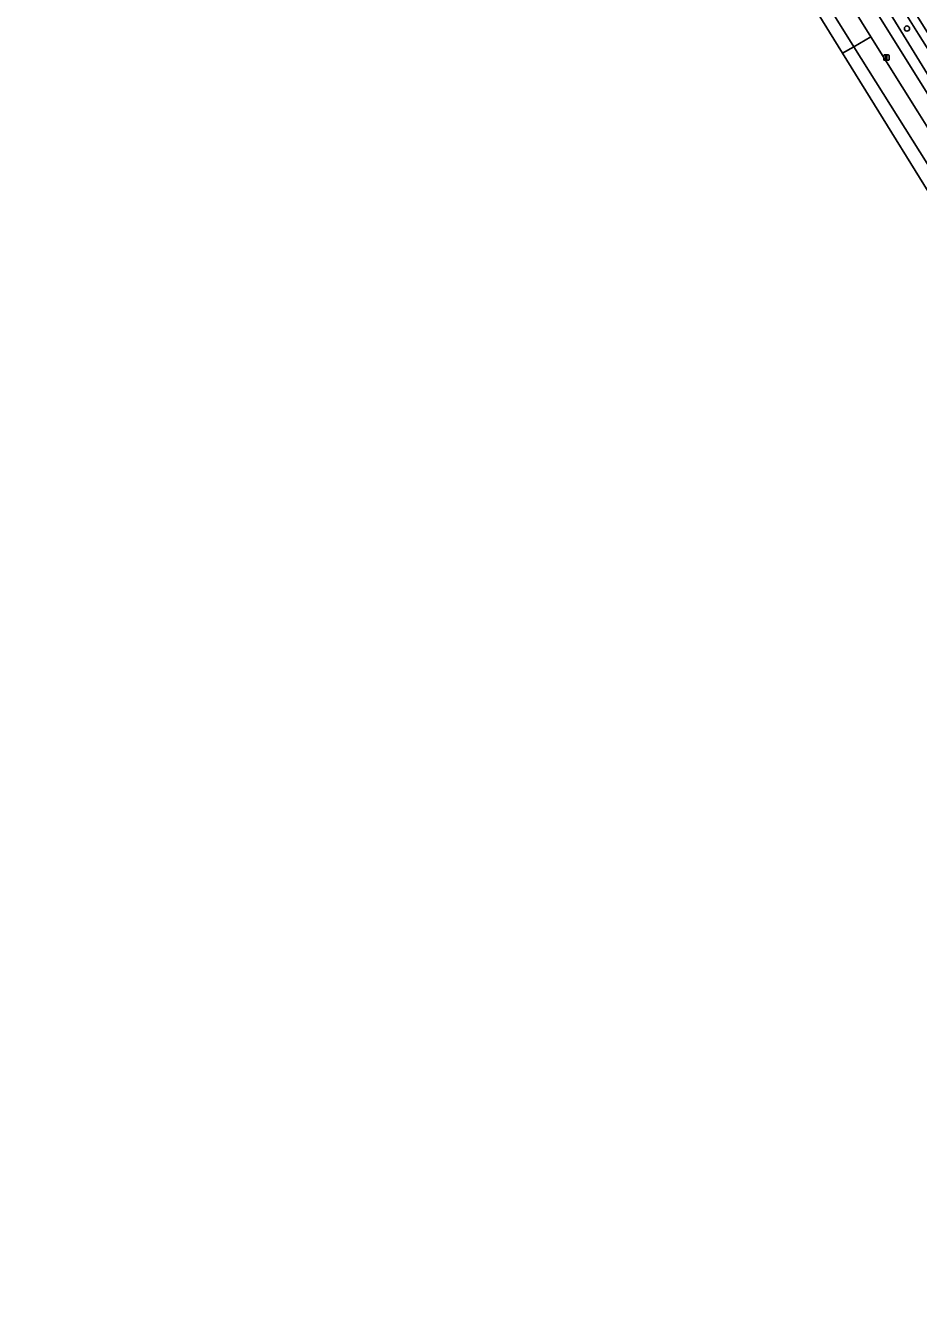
# Model space of a CAD drawing. Extents: x 159352 to 160617, y 385888 to 387323.
# Drawn here: x 159352.2 to 159519.3, y 385906.4 to 386145.6 of the extents above; entities that cross this region are included whole.
import ezdxf

# ---------------------------------------------------------------- set-up
doc = ezdxf.new("R2010")
doc.units = 0
for name, color, linetype in [('IMGEO_Berm_groen', 7, 'Continuous'), ('IMGEO_Boom', 7, 'Continuous'), ('IMGEO_Fietspad_gesloten', 7, 'Continuous'), ('IMGEO_Lichtmast', 7, 'Continuous'), ('IMGEO_Rijbaan_regionaal_gesloten', 7, 'Continuous'), ('IMGEO_Voetpad_open', 7, 'Continuous')]:
    doc.layers.add(name, color=color, linetype=linetype)

msp = doc.modelspace()

# ---------------------------------------------------------------- linework, layer by layer
at = {"layer": 'IMGEO_Berm_groen'}
for points in [[(159548.37, 386097.59), (159545.85, 386101.7), (159531.74, 386124.35), (159519.36, 386144.04), (159517.18, 386147.55), (159507.63, 386162.88), (159501.77, 386172.35), (159500, 386175.19), (159458.71, 386241.25), (159453.26, 386250), (159435.15, 386279.03), (159415.41, 386310.67), (159399.89, 386335.33), (159389.06, 386352.81), (159376.57, 386372.97), (159363.44, 386393.88), (159361.07, 386397.75), (159360.6, 386398.51), (159358.99, 386396.36)], [(159358.99, 386396.36), (159358.99, 386396.36), (159359.47, 386395.6), (159381.82, 386359.81), (159396.4, 386336.53), (159416.71, 386303.89), (159434.51, 386275.36), (159450.36, 386250), (159490.6, 386185.49), (159500, 386170.46), (159500.34, 386169.92), (159512.48, 386150.41), (159515.06, 386146.3), (159542.86, 386101.02), (159544.68, 386098.28), (159544.87, 386098)], [(159486.62, 386181.83), (159500, 386160.35), (159500.36, 386159.77), (159508.69, 386146.32), (159510.41, 386143.56), (159519.21, 386129.52), (159536.04, 386102.53), (159539.9, 386096.26), (159546.13, 386086.25), (159547.56, 386083.97), (159548.02, 386084.24)], [(159545.33, 386093.66), (159543.67, 386096.26), (159543.05, 386097.27), (159540.14, 386102.06), (159529.62, 386119.16), (159516.3, 386140.51), (159513.31, 386145.27), (159504.64, 386159.12)]]:
    msp.add_lwpolyline(points, dxfattribs=at)
at = {"layer": 'IMGEO_Boom'}
msp.add_circle((159517.18, 386145.08), 0.489, dxfattribs=at)
at = {"layer": 'IMGEO_Fietspad_gesloten'}
msp.add_lwpolyline([(159504.64, 386159.12), (159513.31, 386145.27), (159516.3, 386140.51), (159529.62, 386119.16), (159540.14, 386102.06), (159543.05, 386097.27), (159544.68, 386098.28), (159542.86, 386101.02), (159515.06, 386146.3)], dxfattribs=at)
at = {"layer": 'IMGEO_Lichtmast'}
for p, q in [((159512.83, 386139.26), (159512.83, 386140.06)), ((159512.83, 386140.06), (159512.83, 386139.26)), ((159512.93, 386140.16), (159513.72, 386140.16)), ((159513.72, 386140.16), (159512.93, 386140.16)), ((159513.72, 386139.16), (159512.93, 386139.16)), ((159512.93, 386139.16), (159513.72, 386139.16)), ((159513.82, 386140.06), (159513.82, 386139.26)), ((159513.82, 386139.26), (159513.82, 386140.06))]:
    msp.add_line(p, q, dxfattribs=at)
msp.add_lwpolyline([(159513.25, 386140.04), (159513.4, 386140.04), (159513.4, 386139.29), (159513.25, 386139.29), (159513.25, 386140.04)], dxfattribs=at)
for centre, start, end in [((159512.93, 386140.06), 90, 180), ((159512.93, 386140.06), 90, 180), ((159512.93, 386139.26), 180, 270), ((159512.93, 386139.26), 180, 270), ((159513.72, 386140.06), 0, 90), ((159513.72, 386140.06), 360, 90), ((159513.72, 386139.26), 270, 0), ((159513.72, 386139.26), 270, 0)]:
    msp.add_arc(centre, 0.1, start, end, dxfattribs=at)
at = {"layer": 'IMGEO_Rijbaan_regionaal_gesloten'}
for points in [[(159353.18, 386388.59), (159352.24, 386387.34), (159429.51, 386262.81), (159505.13, 386140.45), (159507.22, 386141.68), (159422.73, 386277.36), (159353.68, 386387.79), (159353.18, 386388.59)], [(159652.49, 385906.39), (159652.52, 385906.42), (159653.61, 385907.47), (159652.93, 385908.56), (159615.62, 385967.99), (159537.42, 386093.59), (159507.22, 386141.68), (159505.13, 386140.45), (159527.11, 386104.89), (159584.91, 386014.62), (159618.35, 385959.78)]]:
    msp.add_lwpolyline(points, close=True, dxfattribs=at)
for points in [[(159353.18, 386388.59), (159353.18, 386388.59), (159353.68, 386387.79), (159422.73, 386277.36), (159507.22, 386141.68), (159510.41, 386143.56), (159508.69, 386146.32), (159500.36, 386159.77), (159500, 386160.35), (159486.62, 386181.83)], [(159536.04, 386102.53), (159519.21, 386129.52), (159510.41, 386143.56), (159507.22, 386141.68), (159537.42, 386093.59)]]:
    msp.add_lwpolyline(points, dxfattribs=at)
at = {"layer": 'IMGEO_Voetpad_open'}
msp.add_lwpolyline([(159517.18, 386147.55), (159519.36, 386144.04), (159531.74, 386124.35), (159545.85, 386101.7), (159548.37, 386097.59), (159549.67, 386098.41), (159548.29, 386100.58), (159518.51, 386148.34)], dxfattribs=at)

doc.saveas('drawing.dxf')
